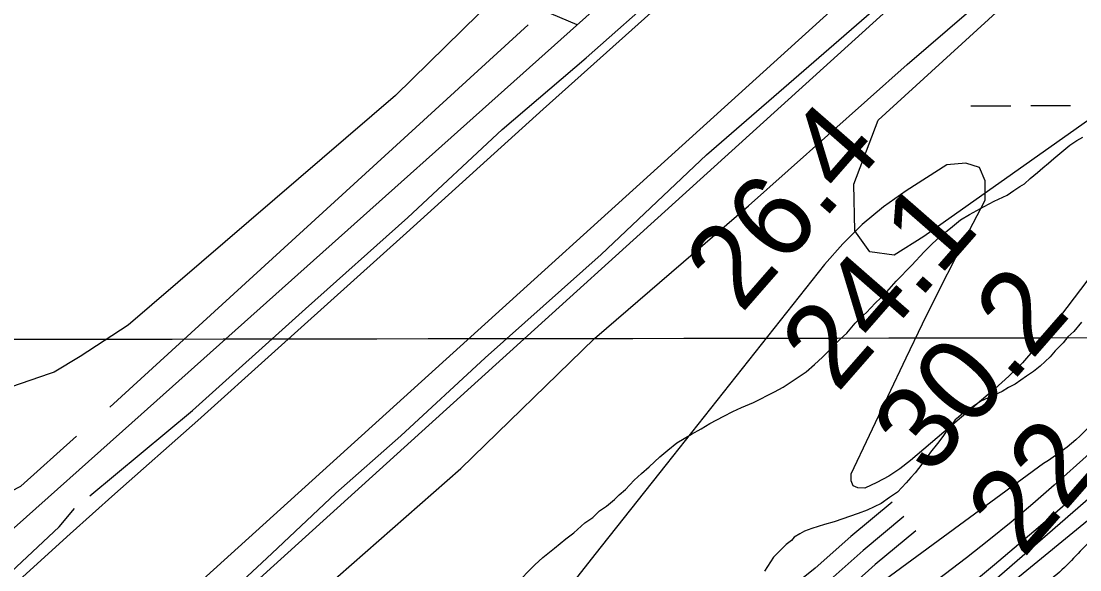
# Model space of a CAD drawing. Extents: x 3324104 to 3361979, y 612876 to 638273.
# Drawn here: x 3334792 to 3335643, y 624142 to 624583 of the extents above; entities that cross this region are included whole.
import ezdxf

# ---------------------------------------------------------------- set-up
doc = ezdxf.new("R2010")
doc.units = 0
for name, color, linetype in [('V-DTCH-CNTR', 7, 'Continuous'), ('V-FLOD-BASE', 7, 'Continuous'), ('V-GRID-MAJR', 7, 'Continuous'), ('V-LEVE-TOET', 7, 'Continuous'), ('V-RIVR-EDGE', 7, 'Continuous'), ('V-RIVR-RANG', 7, 'Continuous'), ('V-ROAD-CNTR', 7, 'Continuous'), ('V-RRAP-RVMT', 7, 'Continuous'), ('V-SITE-VEGE', 7, 'Continuous'), ('V-SURV-LINE', 7, 'Continuous'), ('V-TOPO-DPTH', 7, 'Continuous'), ('V-TOPO-MAJR', 7, 'Continuous'), ('V-TOPO-MINR', 7, 'Continuous'), ('V-TOPO-SHOR', 7, 'Continuous'), ('V-WETL-SWMP', 7, 'Continuous')]:
    doc.layers.add(name, color=color, linetype=linetype)

msp = doc.modelspace()

# ---------------------------------------------------------------- linework, layer by layer
at = {"layer": 'V-DTCH-CNTR'}
msp.add_lwpolyline([(3335615.78, 625026.7), (3335596.42, 625017), (3335586.81, 625005.85), (3335531.9, 624932.01), (3335490.67, 624884.6), (3335470.01, 624866.44), (3335361.02, 624799.15), (3335354.12, 624794.94), (3335343.12, 624783.77), (3335270.39, 624683.48), (3335241.52, 624651.4), (3335186.58, 624615.42), (3335093.01, 624523.29), (3334878.16, 624338.84), (3334839.54, 624313.62), (3334818.84, 624301), (3334814.69, 624299.58), (3334760.78, 624281.19), (3334723.46, 624268.45), (3334712.41, 624262.83)], dxfattribs=at)
at = {"layer": 'V-FLOD-BASE'}
msp.add_lwpolyline([(3334548.73, 623752.82), (3334629.32, 623828.73), (3334694.76, 623886.63), (3334805.75, 623985.95), (3334903.66, 624071.47), (3334946.58, 624111.3), (3334993.68, 624155.36), (3335044.97, 624203.68), (3335097.33, 624249.89), (3335164.84, 624312.54), (3335258.03, 624395.39), (3335342.81, 624475.56), (3335437.06, 624557.37), (3335531.84, 624639.71), (3335615.58, 624716.7), (3335699.33, 624793.17)], dxfattribs=at)
at = {"layer": 'V-GRID-MAJR'}
msp.add_spline([(3328209.96, 624318.18), (3333474.02, 624325.46), (3338738.09, 624333.49), (3344002.15, 624342.3), (3349266.22, 624351.87), (3354530.28, 624362.21), (3359794.34, 624373.31)], degree=3, dxfattribs=at)
at = {"layer": 'V-LEVE-TOET'}
for points in [[(3335701.58, 624952.61), (3335631.17, 624889.95), (3335535.66, 624803.08), (3335430.66, 624709.92), (3335342.55, 624630.15), (3335298.09, 624589.64), (3335211.63, 624512.36), (3335101.7, 624412.95), (3334995.89, 624317.72), (3334934.13, 624262.17), (3334867.42, 624203.27), (3334831.6, 624171.1), (3334778.91, 624123.07), (3334706.02, 624059.57), (3334608.02, 623972.68), (3334592.77, 623961.8), (3334567.63, 623941.31), (3334535.54, 623909.59), (3334443.38, 623818.19), (3334330.98, 623717.1)], [(3334167.98, 623322.17), (3334221.23, 623386.7), (3334294.53, 623462.56), (3334407.86, 623573.01), (3334524.94, 623679.76), (3334560.5, 623714.33), (3334617.55, 623766.95), (3334718.33, 623860.16), (3334885.16, 623999.33), (3335035.66, 624127.21), (3335145.36, 624223.47), (3335252.76, 624327.91), (3335376.56, 624434.71), (3335504.04, 624548.25), (3335618.21, 624646.78), (3335734.55, 624752.78), (3335816.79, 624830.2)]]:
    msp.add_lwpolyline(points, dxfattribs=at)
at = {"layer": 'V-RIVR-EDGE'}
msp.add_spline([(3335831.32, 624380.07), (3335822.52, 624366.93), (3335812.6, 624347.94), (3335803.8, 624337), (3335798.3, 624329.34), (3335794.25, 624318.01), (3335789.11, 624311.45), (3335780.69, 624303.06), (3335767.12, 624285.18), (3335747.68, 624260.74), (3335731.91, 624240.67), (3335698.21, 624211.15), (3335677.33, 624192.19), (3335662.67, 624176.51), (3335646.54, 624160.83), (3335632.25, 624145.88), (3335615.76, 624131.3), (3335603.31, 624119.99), (3335592.31, 624106.86), (3335584.97, 624096.64), (3335578.75, 624094.47), (3335568.5, 624087.91), (3335560.08, 624080.99), (3335551.64, 624071.14), (3335543.59, 624065.31), (3335538.1, 624063.5), (3335532.97, 624059.12), (3335530.77, 624053.64), (3335527.83, 624050.73), (3335522.71, 624050.01), (3335516.13, 624049.66), (3335512.48, 624049.3), (3335497.46, 624037.64), (3335485.38, 624029.26), (3335478.43, 624027.09), (3335472.93, 624023.81), (3335468.54, 624020.53), (3335461.22, 624015.07), (3335455, 624014.35), (3335451.71, 624013.63), (3335449.51, 624010.71), (3335449.5, 624008.15), (3335450.23, 624006.32), (3335449.12, 624003.03), (3335446.93, 624002.31), (3335438.15, 624001.6), (3335427.54, 623996.87), (3335420.22, 623992.87), (3335409.6, 623985.22), (3335401.9, 623977.93), (3335392.74, 623968.45), (3335375.53, 623956.06), (3335352.83, 623941.86), (3335330.87, 623930.22), (3335312.58, 623925.88), (3335303.44, 623923.7), (3335298.32, 623921.52), (3335294.28, 623916.42), (3335290.62, 623913.87), (3335277.45, 623909.88), (3335265.37, 623904.42), (3335244.14, 623893.51), (3335232.43, 623886.59), (3335209, 623874.22), (3335181.91, 623858.57), (3335164.71, 623847.28), (3335147.86, 623833.07), (3335126.96, 623810.46), (3335107.18, 623791.5), (3335089.59, 623775.46), (3335052.95, 623741.55), (3335041.96, 623729.51), (3335028.75, 623711.27), (3335018.12, 623697.77), (3335015.55, 623695.58), (3335013.36, 623695.22), (3335008.97, 623694.14), (3335004.57, 623690.49), (3334995.77, 623678.45), (3334991.73, 623671.88), (3334991.35, 623666.03), (3334990.6, 623658.36), (3334993.51, 623650.67), (3334993.87, 623647.75), (3334996.41, 623642.63), (3334993.11, 623636.79), (3334983.57, 623621.46), (3334967.07, 623601.76), (3334950.94, 623584.98), (3334928.97, 623567.85)], degree=3, dxfattribs=at)
at = {"layer": 'V-ROAD-CNTR'}
for points in [[(3335238.81, 624580.08), (3333976.46, 625114.7), (3333840.06, 625174.22)], [(3335801.64, 625083.23), (3334881.14, 624260.2), (3334472.9, 623895.86), (3334358.03, 623790.33), (3334255.06, 623697.12), (3334200.72, 623647.7), (3334152.34, 623600.3), (3334077.17, 623518.63), (3333606.74, 622932.83), (3332948.78, 622115.42), (3332638.66, 621722.91), (3332601.14, 621669.54), (3332582.07, 621643.44), (3332550.87, 621581.86), (3332533.19, 621530.42), (3332516.71, 621467.25), (3332503.76, 621368.16), (3332484.68, 621134.88), (3332435.85, 620389.61)], [(3335491.77, 624196.46), (3335458.78, 624169.01), (3335430.05, 624143.41), (3335390.33, 624111.7), (3335350.22, 624077.92), (3335301.21, 624043.42), (3335251.88, 624013.53), (3335200.97, 623983.82), (3335169.13, 623966.46), (3335130.9, 623950.62), (3335068.98, 623918.7), (3335007.19, 623868.63), (3334892.75, 623757.04)], [(3335501.36, 624184.93), (3335468.57, 624157.64), (3335439.73, 624131.94), (3335399.84, 624100.1), (3335359.39, 624066.03), (3335309.42, 624030.86), (3335259.55, 624000.63), (3335208.34, 623970.75), (3335175.61, 623952.91), (3335137.22, 623937), (3335077.22, 623906.07), (3335017.17, 623857.41), (3334887.78, 623731.24), (3334686.85, 623508.98), (3334668.99, 623479.98), (3334617.07, 623400.37), (3334562.09, 623312.56)], [(3335510.96, 624173.39), (3335478.36, 624146.27), (3335449.4, 624120.47), (3335409.35, 624088.5), (3335368.55, 624054.14), (3335317.64, 624018.3), (3335267.22, 623987.74), (3335215.71, 623957.68), (3335182.09, 623939.36), (3335143.54, 623923.38), (3335085.47, 623893.44), (3335027.15, 623846.19), (3334898.59, 623720.83), (3334698.9, 623499.94), (3334681.66, 623471.95), (3334629.71, 623392.29), (3334574.27, 623303.75)]]:
    msp.add_lwpolyline(points, dxfattribs=at)
at = {"layer": 'V-RRAP-RVMT'}
msp.add_line((3335657.38, 624205.85), (3335559.76, 624121.24), dxfattribs=at)
at = {"layer": 'V-SITE-VEGE'}
for points in [[(3335305.26, 624232.87), (3335311.6, 624238.23), (3335318.99, 624244.12), (3335330.63, 624251.12), (3335338.57, 624255.42), (3335345.45, 624259.72), (3335356.57, 624265.65), (3335363.98, 624269.42), (3335370.86, 624272.66), (3335380.4, 624276.45), (3335397.34, 624285.07), (3335404.22, 624288.84), (3335411.63, 624293.67), (3335422.73, 624301.19), (3335429.6, 624307.09), (3335435.94, 624312.98), (3335450.18, 624327.43), (3335455.46, 624332.24), (3335462.31, 624340.26), (3335466.53, 624344.55), (3335471.28, 624348.83), (3335478.13, 624356.32), (3335482.89, 624360.6), (3335487.63, 624365.42), (3335495.01, 624373.97), (3335507.67, 624386.82), (3335517.69, 624397.52), (3335524.02, 624403.94), (3335530.36, 624409.83), (3335540.39, 624417.87), (3335546.73, 624423.23), (3335554.14, 624427.53), (3335565.78, 624433.99), (3335573.72, 624438.3), (3335584.32, 624443.16), (3335589.6, 624446.92), (3335594.36, 624450.14), (3335598.07, 624452.29), (3335602.82, 624456.58), (3335608.63, 624461.4), (3335612.85, 624465.15), (3335617.61, 624468.9), (3335621.83, 624472.65), (3335634.51, 624483.37), (3335640.33, 624487.13), (3335645.09, 624489.82)], [(3335644.03, 624341.03), (3335637.71, 624333.55), (3335632.95, 624329.26), (3335629.27, 624324.45), (3335622.94, 624318.03), (3335618.72, 624313.22), (3335610.81, 624305.72), (3335605.52, 624301.44), (3335599.7, 624297.68), (3335590.72, 624291.23), (3335585.42, 624288.54), (3335580.13, 624285.31), (3335563.18, 624277.75), (3335556.84, 624273.46), (3335553.14, 624270.78), (3335549.43, 624268.62), (3335545.21, 624264.87), (3335542.57, 624262.73), (3335540.46, 624259.52), (3335535.72, 624254.18), (3335532.57, 624249.37), (3335528.36, 624243.5), (3335522.56, 624236.55), (3335518.88, 624231.21), (3335515.72, 624226.93), (3335510.46, 624219.99), (3335506.77, 624216.24), (3335503.08, 624211.96), (3335496.22, 624204.48), (3335489.88, 624200.18), (3335483, 624195.35), (3335471.88, 624189.95), (3335464.46, 624187.25), (3335445.38, 624180.73), (3335437.42, 624178.55), (3335427.35, 624175.29), (3335421.52, 624173.12), (3335417.82, 624170.97), (3335413.06, 624168.28), (3335410.95, 624165.61), (3335406.72, 624162.39), (3335396.7, 624152.22), (3335389.34, 624141.01)], [(3335189.09, 624130.01), (3335204.92, 624146.07), (3335211.25, 624151.96), (3335220.76, 624159.47), (3335229.74, 624166.97), (3335236.09, 624171.8), (3335245.06, 624179.83), (3335251.41, 624184.13), (3335256.68, 624189.48), (3335262.5, 624193.24), (3335268.84, 624198.6), (3335272.53, 624202.35), (3335277.81, 624206.63), (3335284.67, 624214.12), (3335290.48, 624219.48), (3335296.81, 624224.84), (3335305.26, 624232.87)]]:
    msp.add_lwpolyline(points, dxfattribs=at)
at = {"layer": 'V-SURV-LINE'}
for points in [[(3334202.04, 623467.87), (3335561.04, 624698.74)], [(3335581.19, 624676.51), (3334222.19, 623445.65)]]:
    msp.add_lwpolyline(points, dxfattribs=at)
at = {"layer": 'V-TOPO-DPTH'}
msp.add_lwpolyline([(3336100.8, 624614.9), (3335693.75, 624249.59), (3335679.26, 624236.53), (3335664.63, 624223.63), (3335649.9, 624210.84), (3335609.17, 624175.85), (3335574.23, 624146.17), (3335088.37, 623741.12), (3335073.98, 623727.08), (3335059.96, 623712.7), (3335046.48, 623697.81), (3335033.36, 623682.57), (3334804.78, 623406.73), (3334754.69, 623345.59), (3334705.09, 623284.06)], dxfattribs=at)
at = {"layer": 'V-TOPO-MAJR'}
msp.add_lwpolyline([(3335741.98, 624497.48), (3335616.26, 624331.79), (3335606.63, 624319.92), (3335596.52, 624308.51), (3335585.69, 624297.78), (3335574.37, 624287.51), (3335506.59, 624229.94), (3335498.04, 624223.35), (3335489.13, 624217.35), (3335479.69, 624212.22), (3335469.89, 624207.68), (3335464.44, 624207.95), (3335460.55, 624209.71), (3335459.02, 624213.69), (3335459.05, 624219.15), (3335503.27, 624312.54), (3335516.33, 624339.72), (3335529.6, 624366.8), (3335543.18, 624393.72), (3335556.97, 624420.54), (3335566.73, 624439.27), (3335566.6, 624454.65), (3335562.13, 624465.29), (3335551.14, 624468.8), (3335535.8, 624467.55), (3335503.05, 624446.57), (3335484.97, 624433.67), (3335467.88, 624419.69), (3335452.26, 624404.08), (3335437.61, 624387.38), (3335310.27, 624226.63), (3335253.17, 624154.38), (3335196.18, 624082.03)], dxfattribs=at)
at = {"layer": 'V-TOPO-MINR'}
for points in [[(3336173.22, 624780.15), (3335642.98, 624249.74), (3335639.53, 624246.68), (3335636.02, 624243.69), (3335632.42, 624240.8), (3335628.76, 624237.98), (3335625.03, 624235.26), (3335621.27, 624232.59), (3335617.44, 624230.01), (3335613.57, 624227.49), (3335012.02, 623785.9), (3335004.22, 623777.04), (3334996.54, 623768.07), (3334989.07, 623758.94), (3334981.74, 623749.69), (3334926.74, 623678.77), (3334892.21, 623633.83), (3334857.93, 623588.69), (3334824.05, 623543.26), (3334790.43, 623497.63), (3334481.36, 623074.35)], [(3336187.25, 624716.19), (3335679.75, 624262.69), (3335672.47, 624255.7), (3335665.13, 624248.78), (3335657.7, 624241.96), (3335650.21, 624235.21), (3335622.04, 624210.17), (3335604.81, 624195.17), (3335587.38, 624180.41), (3335569.64, 624166.02), (3335551.71, 624151.88), (3335533.54, 624138.02), (3335515.27, 624124.3), (3335087.85, 623769.03), (3335066.06, 623747.71), (3335044.86, 623725.85), (3335024.54, 623703.15), (3335004.81, 623679.91), (3334600.48, 623183.82)], [(3336100.8, 624614.9), (3335693.75, 624249.59), (3335679.26, 624236.53), (3335664.63, 624223.63), (3335649.9, 624210.84), (3335609.17, 624175.85), (3335574.23, 624146.17), (3335088.37, 623741.12), (3335073.98, 623727.08), (3335059.96, 623712.7), (3335046.48, 623697.81), (3335033.36, 623682.57), (3334804.78, 623406.73), (3334754.69, 623345.59), (3334705.09, 623284.06)], [(3335648.87, 624181.37), (3335594.25, 624136.65), (3335542.82, 624094.48), (3335231.33, 623837.84), (3335207.35, 623818.34), (3335204.41, 623815.96), (3335182.07, 623797.44), (3335160.01, 623778.6), (3335138.37, 623759.29), (3335117.01, 623739.65), (3335088.89, 623713.22), (3335081.93, 623706.45), (3335075.12, 623699.51), (3335068.55, 623692.35), (3335062.15, 623685.04), (3334974.22, 623581.03), (3334924.22, 623521.4), (3334874.53, 623461.5), (3334825.33, 623401.21), (3334776.45, 623340.65), (3334554.67, 623063.64)]]:
    msp.add_lwpolyline(points, dxfattribs=at)
at = {"layer": 'V-TOPO-SHOR'}
msp.add_line((3334863.42, 624272.91), (3335199.49, 624580.1), dxfattribs=at)
for points in [[(3334847.31, 624201.56), (3334929.96, 624270.01), (3335020.72, 624351.94), (3335102.97, 624425.23), (3335178.52, 624495.86), (3335245.97, 624553.39), (3335308.58, 624609.02), (3335368.95, 624666.12), (3335446.01, 624734.9), (3335508.98, 624792.77), (3335580.12, 624855.17), (3335645.32, 624914.17), (3335702, 624964.17)], [(3334760.15, 624192.96), (3334791.88, 624209.46), (3334836.8, 624249.53)], [(3333745.42, 623072.54), (3333817.86, 623161.42), (3333916.89, 623286.29), (3334006, 623390.57), (3334080.27, 623484.69), (3334173.14, 623584.53), (3334227.95, 623637.12), (3334292.38, 623699.1), (3334392.79, 623786.32), (3334474.3, 623859.23), (3334557.25, 623938.87), (3334638.77, 624008.43), (3334736.58, 624096), (3334822.88, 624176.77), (3334835.07, 624191.4)]]:
    msp.add_lwpolyline(points, dxfattribs=at)
at = {"layer": 'V-WETL-SWMP'}
for p, q in [((3335555.2, 624515.03), (3335587.2, 624515.08)), ((3335603.2, 624515.11), (3335635.2, 624515.17))]:
    msp.add_line(p, q, dxfattribs=at)
msp.add_lwpolyline([(3335750.16, 624594.67), (3335728.97, 624562.71), (3335710.96, 624546.9), (3335517.24, 624409.94), (3335493.52, 624394.95), (3335474, 624397.52), (3335461.96, 624414.46), (3335461.16, 624452.05), (3335480.6, 624503.38), (3335590.83, 624604.06)], dxfattribs=at)

# ---------------------------------------------------------------- texts
at = {"layer": 'V-RIVR-RANG'}
for s, p in [('26.4', (3335370.79, 624347.29)), ('24.1', (3335447.82, 624283.46)), ('30.2', (3335521.72, 624216.05)), ('22.4', (3335597.18, 624150.44))]:
    msp.add_text(s, height=67, rotation=48.84833, dxfattribs=at).set_placement(p)

doc.saveas('drawing.dxf')
